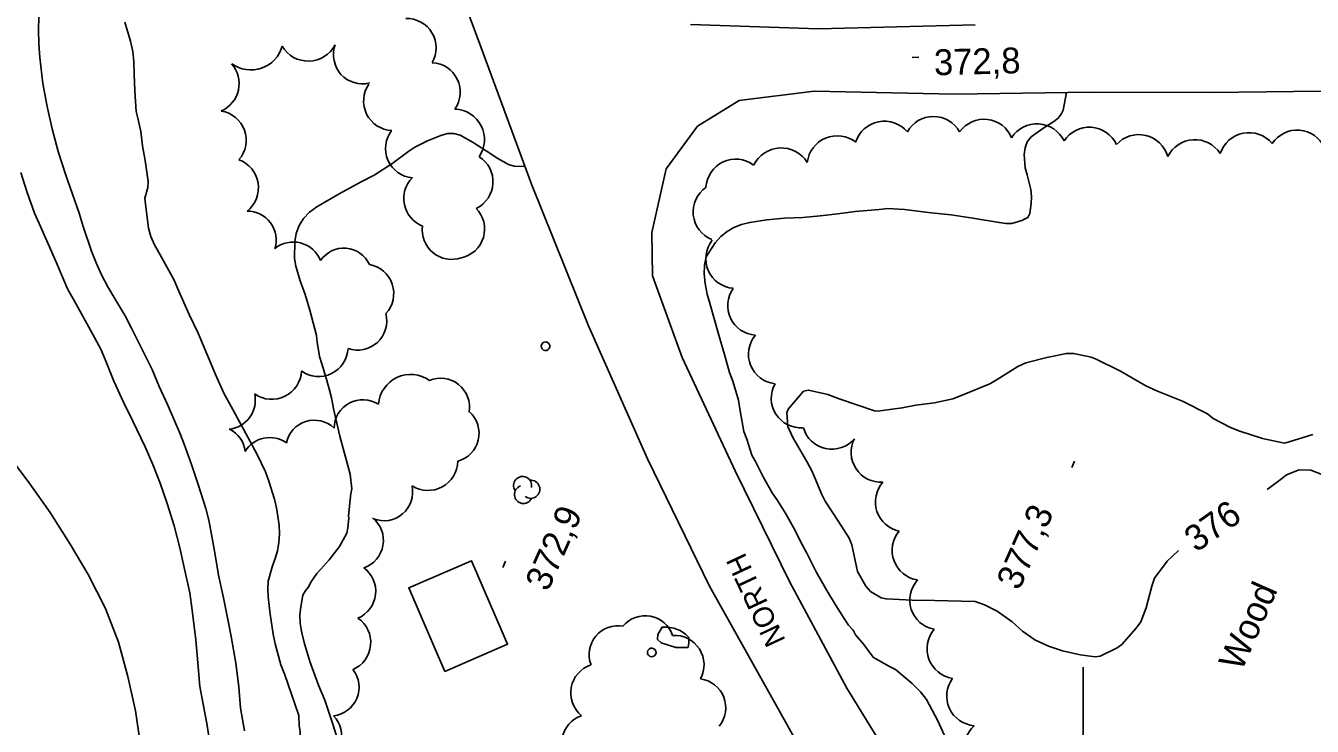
# Model space of a CAD drawing. Extents: x 287698 to 290158, y 5234163 to 5237182.
# Drawn here: x 288877.3 to 289026.6, y 5235403.1 to 5235484.4 of the extents above; entities that cross this region are included whole.
import ezdxf

# ---------------------------------------------------------------- set-up
doc = ezdxf.new("R2010")
doc.units = 0
for name, color, linetype in [('Niveau 1', 7, 'Continuous'), ('Niveau 2', 7, 'Continuous'), ('Niveau 21', 7, 'Continuous'), ('Niveau 3', 7, 'Continuous'), ('Niveau 31', 7, 'Continuous'), ('Niveau 36', 7, 'Continuous'), ('Niveau 44', 7, 'Continuous'), ('Niveau 61', 7, 'Continuous')]:
    doc.layers.add(name, color=color, linetype=linetype)

msp = doc.modelspace()

# ---------------------------------------------------------------- linework, layer by layer
at = {"layer": 'Niveau 1'}
for points in [[(288888.84, 5235484.8), (288889.51, 5235482.59), (288889.76, 5235481.39), (288889.89, 5235480.22), (288889.91, 5235478.75), (288889.98, 5235476.84), (288890.16, 5235474.45), (288890.36, 5235473.68), (288890.68, 5235472.12), (288890.9, 5235470.45), (288891.19, 5235468.76), (288891.54, 5235466.31), (288891.51, 5235465.62)], [(288891.51, 5235465.62), (288891.17, 5235464.4), (288891.25, 5235463.69), (288891.58, 5235460.92), (288891.87, 5235459.94), (288892.24, 5235459.05), (288893.12, 5235457.45), (288894.54, 5235454.87), (288894.96, 5235453.93), (288896.31, 5235450.9), (288897.35, 5235448.72), (288898.35, 5235446.32), (288899.34, 5235443.92), (288900.32, 5235441.77), (288901.4, 5235439.8), (288903.12, 5235436.68), (288904.17, 5235434.66), (288905.14, 5235432.64), (288905.54, 5235431.56), (288906.21, 5235429.46), (288906.44, 5235428.47), (288906.73, 5235426.48), (288906.76, 5235425.47), (288906.69, 5235424.47), (288906.53, 5235423.5), (288906.29, 5235422.58), (288905.95, 5235421.74), (288905.47, 5235419.97), (288905.41, 5235419.07), (288905.46, 5235418.14), (288905.69, 5235416.13), (288906.03, 5235413.82), (288906.27, 5235412.68), (288906.94, 5235410.28), (288907.38, 5235409.09), (288908.17, 5235406.85), (288909.03, 5235404.38)], [(288909.03, 5235404.38), (288909.07, 5235403.22), (288909.16, 5235402.51), (288909.29, 5235400.36), (288909.28, 5235399.23), (288909.16, 5235398.04), (288909.26, 5235396.66), (288909.13, 5235395.43), (288908.81, 5235393.65), (288908.33, 5235390.99), (288907.82, 5235388.64), (288907.3, 5235387.04), (288907.13, 5235386.21), (288906.49, 5235383.85), (288906.18, 5235383.08), (288905.23, 5235380.85), (288904.54, 5235379.92), (288903.08, 5235378.09), (288902.33, 5235377), (288902.2, 5235376.42), (288901.7, 5235375.44), (288901.7, 5235375.44)]]:
    msp.add_lwpolyline(points, dxfattribs=at)
at = {"layer": 'Niveau 2'}
for points in [[(288878.85, 5235485.39), (288878.82, 5235483.91), (288878.86, 5235482.3), (288878.97, 5235480.68), (288879.33, 5235477.68), (288879.81, 5235475.02), (288880.39, 5235472.41), (288881.11, 5235469.81), (288881.98, 5235467.04), (288882.5, 5235465.61), (288883.52, 5235462.63), (288883.99, 5235461.09), (288884.96, 5235458.24), (288885.5, 5235456.88), (288886.11, 5235455.5), (288886.85, 5235454.09), (288887.73, 5235452.67), (288888.86, 5235450.75), (288889.6, 5235449.29), (288890.97, 5235446.6), (288892, 5235444.5), (288892.83, 5235442.56), (288893.77, 5235440.46), (288895.27, 5235437.05), (288895.72, 5235435.85), (288896.57, 5235433.49), (288897.4, 5235431.07), (288898.23, 5235428.39), (288898.57, 5235427.06), (288898.81, 5235425.79), (288899.29, 5235423.27), (288899.72, 5235420.68), (288900.27, 5235418.05), (288900.88, 5235415.13), (288901.16, 5235413.54), (288901.71, 5235410.45), (288902.05, 5235407.72), (288902.27, 5235405.22), (288902.7, 5235402.62)], [(288998.08, 5235476.62), (288997.67, 5235474.58), (288997.44, 5235474.11), (288997.09, 5235473.68), (288996.61, 5235473.29), (288995.34, 5235472.46), (288993.98, 5235471.48), (288993.51, 5235470.91), (288993.27, 5235470.21), (288993.16, 5235469.46), (288993.28, 5235467.91), (288993.52, 5235467.09), (288993.93, 5235465.4), (288994.02, 5235464.54), (288993.99, 5235463.75), (288993.8, 5235462.62), (288993.6, 5235462.14), (288992.9, 5235461.78), (288991.73, 5235461.44), (288991.04, 5235461.44), (288990.27, 5235461.57), (288987.22, 5235462.08), (288984.71, 5235462.44), (288982.39, 5235462.69), (288979.29, 5235463.08), (288977.34, 5235463.17), (288976.35, 5235463.07), (288973.57, 5235462.84), (288971.53, 5235462.56), (288969.51, 5235462.33), (288967.5, 5235462.16), (288965.37, 5235462.06), (288963.32, 5235461.89), (288961.33, 5235461.58), (288960.37, 5235461.33), (288959.48, 5235460.99), (288958.69, 5235460.52), (288957.98, 5235459.93), (288957.33, 5235459.21), (288956.28, 5235457.57), (288956.09, 5235456.62), (288956.05, 5235455.62), (288956.16, 5235454.47), (288956.39, 5235453.25), (288956.73, 5235452.04), (288957.73, 5235448.5), (288958.4, 5235446.26), (288958.97, 5235444.17), (288959.36, 5235443.15), (288960.02, 5235440.95), (288960.21, 5235439.72), (288960.66, 5235437.31), (288960.97, 5235436.45), (288961.57, 5235434.58), (288962.01, 5235433.84), (288962.88, 5235432.06), (288963.94, 5235430.21), (288964.54, 5235429.34), (288965.52, 5235427.79), (288966.6, 5235425.86), (288967.21, 5235424.55), (288967.94, 5235423.22), (288969.05, 5235421.03), (288970.26, 5235418.88), (288971.26, 5235417.21), (288972.2, 5235415.77), (288972.77, 5235414.87), (288973.32, 5235414.27)], [(288935.24, 5235468.06), (288933.99, 5235468.09), (288933.36, 5235468.29), (288932.11, 5235468.97), (288930.77, 5235469.86), (288929.24, 5235470.82), (288927.72, 5235471.68), (288927, 5235471.9), (288926.26, 5235471.88), (288925.5, 5235471.66), (288923.93, 5235471.04), (288922.46, 5235470.3), (288921.79, 5235469.83), (288919.81, 5235468.37), (288917.75, 5235467.05), (288916.19, 5235466.22), (288913.69, 5235464.87), (288911.09, 5235463.38), (288910.24, 5235462.76), (288909.55, 5235462.04), (288909.04, 5235461.21), (288908.73, 5235460.3), (288908.57, 5235459.32), (288908.52, 5235457.38), (288908.67, 5235456.48), (288909.16, 5235454.78), (288909.74, 5235453.21), (288910.28, 5235451.41), (288911.08, 5235448.45), (288911.13, 5235447.67), (288911.42, 5235446.04), (288911.69, 5235445.19), (288912.18, 5235443.49), (288912.55, 5235442.28), (288912.81, 5235441.21), (288913.08, 5235439.81), (288913.78, 5235436.8), (288914.26, 5235434.93), (288914.97, 5235432.39), (288915.16, 5235430.67), (288915.06, 5235430.12), (288914.77, 5235427.53)], [(288876.79, 5235467.37), (288877.47, 5235465.14), (288878.34, 5235462.66), (288878.89, 5235461.44), (288879.96, 5235459.1), (288880.89, 5235456.89), (288882.2, 5235453.88), (288883.2, 5235452.09), (288884.87, 5235449.08), (288886.04, 5235446.86), (288886.56, 5235445.67), (288887.56, 5235443.17), (288888.68, 5235440.71), (288889.77, 5235438.52), (288891.21, 5235435.55), (288892.08, 5235433.51), (288892.94, 5235431.32), (288893.76, 5235428.98), (288894.54, 5235426.39), (288895.21, 5235423.82), (288895.72, 5235421.54), (288896.37, 5235418.6), (288896.65, 5235416.59), (288897.07, 5235413.15), (288897.3, 5235410.48), (288897.55, 5235407.75), (288897.78, 5235406.53), (288898.35, 5235403.46), (288898.78, 5235400.75)], [(289011.06, 5235423.54), (289009.75, 5235422.27), (289008.26, 5235420.31), (289007.96, 5235419.39), (289007.31, 5235416.86), (289006.7, 5235415.25), (289006.16, 5235414.53), (289004.47, 5235412.63), (289003.94, 5235412.24), (289001.97, 5235411.28), (289001.4, 5235411.2), (288999.67, 5235411.41), (288997.6, 5235411.89), (288995.99, 5235412.43), (288994.4, 5235413.17), (288992.96, 5235414.17), (288991.75, 5235415.25), (288990.04, 5235416.49), (288988.56, 5235417.24), (288987.49, 5235417.61), (288985.89, 5235417.65), (288982.74, 5235417.71), (288980.17, 5235417.77), (288977.15, 5235417.9), (288976.57, 5235418.03), (288975.35, 5235418.76), (288974.78, 5235419.38), (288973.81, 5235421.09), (288973.72, 5235421.62), (288973.18, 5235424.17), (288972.87, 5235424.97), (288971.63, 5235426.9), (288970.07, 5235429.23), (288969.64, 5235430.11), (288968.62, 5235432.6), (288967.94, 5235433.86), (288966.31, 5235436.62), (288965.73, 5235437.89), (288965.64, 5235439.49), (288965.8, 5235439.92), (288967.58, 5235442.01), (288968.15, 5235442.13), (288970.37, 5235441.61), (288971.71, 5235441.12), (288975.8, 5235439.73), (288976.13, 5235439.69), (288979.01, 5235440.05), (288980.6, 5235440.37), (288982.77, 5235440.65), (288984.89, 5235441.11), (288985.96, 5235441.53), (288989.17, 5235442.87), (288990.01, 5235443.37), (288992.42, 5235444.88), (288993.35, 5235445.27), (288995.77, 5235445.9), (288998.06, 5235446.38), (288998.92, 5235446.37), (289000.92, 5235445.96), (289001.5, 5235445.7), (289004.33, 5235444.33), (289005.06, 5235443.88), (289007.26, 5235442.63), (289008.63, 5235441.99), (289011.52, 5235440.83), (289014.43, 5235439.38), (289015.08, 5235438.84), (289017.1, 5235437.79), (289018.19, 5235437.35), (289020.8, 5235436.5), (289023.37, 5235435.97), (289023.9, 5235436.11), (289026.65, 5235436.98)], [(288871.42, 5235442.49), (288871.8, 5235441.74), (288873.64, 5235438.07), (288875.41, 5235434.48), (288877.8, 5235431.27), (288880.18, 5235427.92), (288882.5, 5235424.24), (288884.58, 5235420.73), (288886.58, 5235416.8), (288888.1, 5235412.89), (288889.18, 5235408.93), (288890.06, 5235404.93), (288890.62, 5235401.27)], [(289053.51, 5235433.58), (289051.97, 5235431.25), (289050.09, 5235429.08), (289049.67, 5235428.82), (289047.24, 5235427.01), (289045.93, 5235426.9), (289045.16, 5235427.26), (289044.2, 5235428.24), (289043.85, 5235428.93), (289042.39, 5235430.59), (289041.85, 5235430.72), (289039.35, 5235430.89), (289036.68, 5235431.13), (289034.37, 5235431.23), (289032.63, 5235431.16), (289031.02, 5235431.27), (289029.69, 5235431.53), (289028.69, 5235431.96), (289026.43, 5235432.84), (289025.05, 5235432.86), (289023.61, 5235432.29), (289023.02, 5235431.83), (289021.34, 5235430.61)], [(288913.49, 5235401.64), (288912.98, 5235403.37), (288912.03, 5235406.16), (288911.32, 5235407.89), (288910.29, 5235410.65), (288909.62, 5235412.84), (288909.35, 5235413.99), (288909.18, 5235415.07), (288909.13, 5235416.08), (288909.25, 5235416.99), (288909.49, 5235418.33), (288909.74, 5235418.81), (288910.17, 5235419.33), (288910.43, 5235419.85), (288911.11, 5235420.87), (288911.59, 5235421.37), (288912.53, 5235422.46), (288913.73, 5235423.98), (288914.58, 5235425.55), (288914.7, 5235426.14), (288914.82, 5235427.26), (288914.77, 5235427.53)], [(288952.76, 5235412.27), (288951.04, 5235412.8), (288950.63, 5235413.22), (288950.67, 5235413.78), (288951.15, 5235414.65), (288951.84, 5235414.65), (288952.53, 5235414.53), (288953.25, 5235414.26), (288953.88, 5235413.82), (288954.25, 5235413.45), (288954.28, 5235412.82), (288954.18, 5235412.29), (288952.76, 5235412.27)], [(288993.44, 5235391.19), (288990.58, 5235391.92), (288990.14, 5235392.32), (288988.98, 5235393.58), (288988.29, 5235394.49), (288986.62, 5235396.76), (288985.98, 5235397.89), (288985.21, 5235399.46), (288984.08, 5235401.73), (288983.09, 5235403.84), (288981.83, 5235406.25), (288981.12, 5235407.15), (288980.15, 5235408.11), (288978.24, 5235409.73), (288977.55, 5235410.08), (288975.69, 5235411.13), (288975.29, 5235411.61), (288974.57, 5235412.61), (288973.59, 5235413.74), (288973.37, 5235414.22), (288973.32, 5235414.27)]]:
    msp.add_lwpolyline(points, dxfattribs=at)
at = {"layer": 'Niveau 21'}
for points in [[(288975, 5235386.48), (288965.52, 5235403.56), (288956.66, 5235419.39), (288949.45, 5235434.16), (288942.61, 5235449.58), (288936, 5235466.01), (288930.12, 5235481.92), (288923.96, 5235498.58)], [(288954.45, 5235484.54), (288969.29, 5235484.03), (288987.46, 5235484.47)], [(289091.06, 5235440.62), (289087.3, 5235447.44), (289081.17, 5235455.47), (289072.4, 5235462.77), (289059.19, 5235469.91), (289049.55, 5235474.6), (289039.49, 5235476.08), (289027.6, 5235476.78), (289014.87, 5235476.64), (289000.84, 5235476.66), (288985.09, 5235476.45), (288968.79, 5235476.79), (288960.11, 5235475.72), (288955.28, 5235472.72), (288951.63, 5235467.77), (288949.98, 5235460.39), (288950.03, 5235455.37), (288953.49, 5235445.89), (288959.63, 5235432.78), (288965.97, 5235419.85), (288972.6, 5235407.57), (288979.76, 5235395.92), (288986.31, 5235384.65)]]:
    msp.add_lwpolyline(points, dxfattribs=at)
at = {"layer": 'Niveau 3'}
for p, q in [((288980.17, 5235480.71), (288980.96, 5235480.73)), ((288998.67, 5235433.15), (288998.99, 5235433.88)), ((288932.67, 5235421.56), (288932.99, 5235422.29))]:
    msp.add_line(p, q, dxfattribs=at)
at = {"layer": 'Niveau 31'}
msp.add_lwpolyline([(288925.96, 5235409.51), (288921.78, 5235419.18), (288929.06, 5235422.33), (288933.24, 5235412.66)], close=True, dxfattribs=at)
at = {"layer": 'Niveau 36'}
for centre in [(288937.64, 5235447.21), (288949.96, 5235411.7)]:
    msp.add_ellipse(centre, major_axis=(0.497, -0.055), ratio=0.999984, dxfattribs=at)
at = {"layer": 'Niveau 44'}
for centre, radius, start, end in [((288971.46, 5235468.14), 3.48, 51.7313, 173.4795), ((289019.24, 5235468.46), 3.52, 40.0934, 161.8324), ((288924.01, 5235433.93), 3.44, 237.409, 359.128), ((288913.93, 5235412.86), 3.43, 293.7969, 55.4676), ((288943.99, 5235407.01), 3.43, 108.395, 230.483), ((288955.17, 5235405.28), 3.38, 320.6753, 82.2783)]:
    msp.add_arc(centre, radius, start, end, dxfattribs=at)
for centre, major_axis, ratio, start_param, end_param in [((288921.53, 5235481.81), (2.93, 1.76), 0.999799, 5.218894, 7.343229), ((288903.44, 5235483.07), (0.87, -3.72), 0.998987, 5.435489, 7.34096), ((288910.12, 5235483.79), (-0.16, -3.51), 0.999291, 5.293307, 7.414268), ((288916.39, 5235481.04), (-0.37, -3.38), 0.987463, 4.486575, 6.638433), ((288898.63, 5235477.67), (3.45, -0.33), 0.998604, 5.217974, 7.103621), ((288924.33, 5235476.68), (3.07, 1.51), 0.999443, 5.215004, 7.346104), ((288919.91, 5235475.63), (1.5, -3.05), 0.992416, 3.635102, 5.789676), ((288899.48, 5235471.1), (-2.65, 2.18), 0.999995, 3.114838, 5.244231), ((288927, 5235471.17), (3.17, 1.6), 0.999917, 5.222291, 7.350137), ((288982.64, 5235470.38), (0.1, 3.48), 0.996474, 5.250731, 7.374079), ((288988.5, 5235470.06), (0.67, 3.41), 0.9994, 5.298893, 7.428181), ((288922.44, 5235470.15), (-0.02, -3.4), 0.990901, 4.053878, 6.214068), ((288976.94, 5235469.82), (-0.16, 3.49), 0.999834, 5.368498, 7.499154), ((288994.64, 5235469.52), (0.21, 3.48), 0.999995, 5.217893, 7.346391), ((289000.71, 5235469.12), (0.22, 3.48), 0.999088, 5.217756, 7.342408), ((289024.83, 5235468.8), (1.38, 3.19), 0.999962, 5.5433, 7.674554), ((289006.45, 5235468.24), (0.96, 3.38), 0.998368, 5.266347, 7.391296), ((289012.96, 5235467.67), (-0.11, 3.5), 0.996498, 5.253143, 7.369303), ((288928.1, 5235466.29), (3.44, -0.19), 0.998757, 5.219095, 7.343939), ((288959.7, 5235465.45), (-1.49, 3.12), 0.998703, 5.195937, 7.353256), ((288964.98, 5235466.63), (-0.08, 3.58), 0.996927, 5.251254, 7.375706), ((288900.88, 5235465.6), (3.44, 0.36), 0.998845, 5.275608, 7.398845), ((288924.55, 5235464.33), (0.95, -3.26), 0.990234, 3.632275, 5.642332), ((288958.22, 5235462.79), (0.37, -3.44), 0.999456, 3.635028, 5.78975), ((288927.19, 5235460.78), (2.23, 2.58), 0.9872, 4.056624, 6.208522), ((288903.03, 5235459.49), (0, 3.4), 0.989855, 4.419915, 6.281483), ((288926.74, 5235460.68), (3.09, -1.44), 0.995738, 3.436822, 5.477121), ((288908.37, 5235455.9), (-2.43, -2.38), 0.998888, 2.740231, 4.623565), ((288914.24, 5235455.3), (0.35, 3.27), 0.995715, 5.251816, 7.366721), ((288959.68, 5235457.37), (1.39, -3.16), 0.999455, 3.635365, 5.789413), ((288916.66, 5235453.34), (-1.08, 3.22), 0.991004, 3.632859, 5.791919), ((288962.28, 5235451.96), (-3.21, -1.45), 0.982109, 5.251251, 7.348693), ((288915.85, 5235450.16), (0.42, 3.38), 0.989908, 2.931145, 5.084093), ((288964.62, 5235446.29), (2.4, -2.47), 0.999233, 3.244152, 5.405937), ((288911.34, 5235447.1), (2.09, 2.69), 0.996287, 3.174509, 5.327702), ((288905.88, 5235444.53), (1.43, -3.17), 0.996739, 5.251604, 7.376104), ((288921.98, 5235440.22), (-1.24, 3.51), 0.999655, 5.318018, 7.443633), ((288925.47, 5235440.16), (-2.62, 2.09), 0.996799, 3.638242, 5.786536), ((288967.28, 5235441.19), (-3.4, -0.64), 0.995915, 5.58828, 7.744526), ((288900.62, 5235440.96), (0.62, 3.34), 0.986469, 3.426839, 5.107028), ((288916.47, 5235437.65), (-1.62, 2.95), 0.995776, 5.212447, 7.336945), ((288926.61, 5235437.1), (0.77, 3.25), 0.991403, 3.634581, 5.790197), ((288910.84, 5235435.25), (-0.98, 3.24), 0.984826, 5.23977, 7.341834), ((288970.86, 5235438.74), (-1.49, -3.13), 0.996149, 5.44354, 7.59047), ((288899.5, 5235434.62), (-1.68, 2.89), 0.99377, 4.30448, 5.29451), ((288905.64, 5235433.28), (-1.25, -3.1), 0.996469, 2.905222, 4.547581), ((288976.54, 5235434.9), (1.95, -2.85), 0.999457, 3.63328, 5.750937), ((288934.98, 5235431.06), (-1.04, 0.14), 0.999986, 3.057798, 7.027673), ((288918.9, 5235430.3), (2.53, 2.17), 0.99685, 3.631379, 5.793399), ((288935.08, 5235430.02), (-1.04, 0.14), 0.999986, 5.184416, 9.123425), ((288935.93, 5235430.62), (-1.04, 0.14), 0.999986, 1.044869, 4.931445), ((288979.35, 5235429.16), (-2.48, -2.4), 0.99699, 4.786472, 6.887729), ((288915.52, 5235424.69), (0.59, 3.29), 0.990635, 3.634617, 5.790161), ((288981.32, 5235423.54), (-3.25, -1.24), 0.997372, 5.216785, 7.339606), ((288914.58, 5235418.79), (3.34, -0.39), 0.999948, 5.222809, 7.347295), ((288983.39, 5235417.8), (-3.32, -1.12), 0.988316, 5.223929, 7.335581), ((288949.19, 5235412.6), (-3.01, -1.49), 0.999581, 3.009909, 5.121156), ((288946.05, 5235411.45), (-2.2, -2.53), 0.999936, 3.674314, 5.79191), ((288985.37, 5235412.14), (3.44, -0.55), 0.999984, 2.59846, 4.720591), ((288952.59, 5235410.25), (-3.43, -0.19), 0.999984, 2.594478, 4.720642), ((288912.64, 5235407.68), (3.1, -1.33), 0.992265, 5.235975, 7.346872), ((288987.67, 5235406.67), (-3.19, -1.44), 0.991117, 5.231287, 7.344992), ((288910.62, 5235402.03), (3.21, -1.03), 0.993097, 5.24029, 7.356426), ((288942.89, 5235401.15), (-3.33, 0.6), 0.999909, 5.215654, 7.344735), ((288989.72, 5235400.63), (-3.41, -0.81), 0.994144, 5.218583, 7.332185)]:
    msp.add_ellipse(centre, major_axis=major_axis, ratio=ratio, start_param=start_param, end_param=end_param, dxfattribs=at)
at = {"layer": 'Niveau 61'}
msp.add_lwpolyline([(289000, 5235410), (289000, 5235400), (289000, 5235390)], dxfattribs=at)

# ---------------------------------------------------------------- texts
at = {"layer": 'Niveau 2'}
msp.add_text('376', height=3, rotation=35.2248, dxfattribs=at).set_placement((289013.12, 5235423.23))
at = {"layer": 'Niveau 21'}
msp.add_text('NORTH', height=2.4, rotation=115.0869, dxfattribs=at).set_placement((288965.52, 5235413.09))
at = {"layer": 'Niveau 3'}
for s, rotation, p in [('372,8', 1.4079, (288982.73, 5235478.63)), ('377,3', 66.1217, (288992.58, 5235418.78)), ('372,9', 66.1217, (288937.91, 5235418.64))]:
    msp.add_text(s, height=3, rotation=rotation, dxfattribs=at).set_placement(p)
at = {"layer": 'Niveau 44'}
msp.add_text('Wood', height=3, rotation=66.1212, dxfattribs=at).set_placement((289018.37, 5235409.39))

doc.saveas('drawing.dxf')
